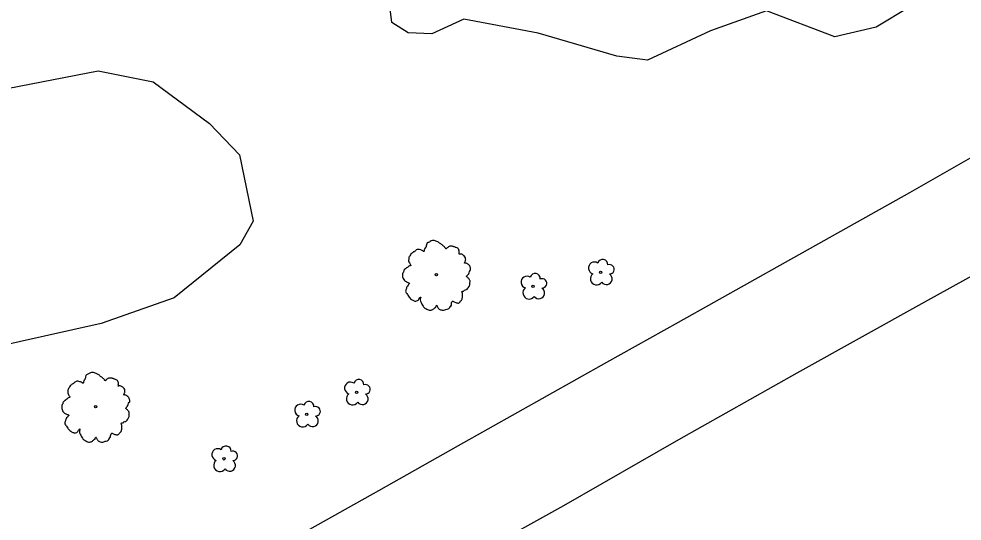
# Model space of a CAD drawing. Extents: x 2076109 to 2080761, y 592812 to 596750.
# Drawn here: x 2077526.3 to 2077726, y 595949.2 to 596055.5 of the extents above; entities that cross this region are included whole.
import ezdxf

# ---------------------------------------------------------------- set-up
doc = ezdxf.new("R2010")
doc.units = 0
for name, color, linetype in [('Default', 7, 'Continuous'), ('RD_EX_Road', 7, 'Continuous'), ('RD_EX_VEG', 7, 'Continuous')]:
    doc.layers.add(name, color=color, linetype=linetype)

msp = doc.modelspace()

# ---------------------------------------------------------------- linework, layer by layer
at = {"layer": 'Default'}
msp.add_arc((2035586.7, 547847.96), 63546.51, 48.5011873, 49.2923126, dxfattribs=at)
msp.add_arc((2035586.7, 547847.96), 63546.51, 48.5011873, 49.2923126, dxfattribs=at)
at = {"layer": 'RD_EX_Road'}
for points in [[(2077772.92, 596058.93), (2077769.46, 596053.64), (2077765.13, 596047.65), (2077751.94, 596040.06), (2077734.63, 596030.03), (2077714.84, 596018.75), (2077688.54, 596003.96), (2077665.9, 595991.28), (2077650.73, 595982.79), (2077619.31, 595965.17), (2077602.41, 595955.62), (2077586.04, 595946.49), (2077564.37, 595934.19), (2077543.8, 595922.59), (2077519.41, 595908.81)], [(2077772.92, 596058.93), (2077769.46, 596053.64), (2077765.13, 596047.65), (2077751.94, 596040.06), (2077734.63, 596030.03), (2077714.84, 596018.75), (2077688.54, 596003.96), (2077665.9, 595991.28), (2077650.73, 595982.79), (2077619.31, 595965.17), (2077602.41, 595955.62), (2077586.04, 595946.49), (2077564.37, 595934.19), (2077543.8, 595922.59), (2077519.41, 595908.81)], [(2077518.22, 595883.81), (2077537.74, 595894.82), (2077556.96, 595905.48), (2077581.25, 595919.03), (2077600.67, 595929.66), (2077624.41, 595942.93), (2077641.71, 595952.51), (2077666.01, 595966.53), (2077691.07, 595980.62), (2077718.14, 595995.67), (2077738.13, 596006.73)], [(2077518.22, 595883.81), (2077537.74, 595894.82), (2077556.96, 595905.48), (2077581.25, 595919.03), (2077600.67, 595929.66), (2077624.41, 595942.93), (2077641.71, 595952.51), (2077666.01, 595966.53), (2077691.07, 595980.62), (2077718.14, 595995.67), (2077738.13, 596006.73)]]:
    msp.add_lwpolyline(points, dxfattribs=at)
at = {"layer": 'RD_EX_VEG'}
for points in [[(2077722.31, 596062.63), (2077707.81, 596053.75), (2077699.09, 596051.73), (2077684.56, 596057.21), (2077672.71, 596053), (2077659.39, 596046.82), (2077652.92, 596047.62), (2077636.22, 596052.48), (2077620.54, 596055.45), (2077613.73, 596052.4), (2077608.74, 596052.58), (2077605.27, 596054.78), (2077604.29, 596062.96)], [(2077722.31, 596062.63), (2077707.81, 596053.75), (2077699.09, 596051.73), (2077684.56, 596057.21), (2077672.71, 596053), (2077659.39, 596046.82), (2077652.92, 596047.62), (2077636.22, 596052.48), (2077620.54, 596055.45), (2077613.73, 596052.4), (2077608.74, 596052.58), (2077605.27, 596054.78), (2077604.29, 596062.96)], [(2077452.32, 596036.38), (2077484.3, 596038.76), (2077519.05, 596039.86), (2077543.06, 596044.55), (2077554.7, 596042.23), (2077566.69, 596033.37), (2077573.01, 596026.73), (2077575.87, 596012.73), (2077573.1, 596007.72), (2077559.2, 595996.51), (2077543.73, 595991.04), (2077514.3, 595984.51), (2077495.27, 595976.35), (2077457.35, 595967.82), (2077431.71, 595951.64)], [(2077452.32, 596036.38), (2077484.3, 596038.76), (2077519.05, 596039.86), (2077543.06, 596044.55), (2077554.7, 596042.23), (2077566.69, 596033.37), (2077573.01, 596026.73), (2077575.87, 596012.73), (2077573.1, 596007.72), (2077559.2, 595996.51), (2077543.73, 595991.04), (2077514.3, 595984.51), (2077495.27, 595976.35), (2077457.35, 595967.82), (2077431.71, 595951.64)]]:
    msp.add_lwpolyline(points, dxfattribs=at)
for centre, radius in [((2077614.69, 596001.4), 0.25), ((2077614.69, 596001.4), 0.25), ((2077649.46, 596001.92), 0.25), ((2077649.46, 596001.92), 0.25), ((2077614.67, 596001.39), 0.0001), ((2077614.67, 596001.39), 0.0001), ((2077635.17, 595998.94), 0.25), ((2077635.17, 595998.94), 0.25), ((2077597.81, 595976.51), 0.25), ((2077597.81, 595976.51), 0.25), ((2077542.54, 595973.49), 0.25), ((2077542.54, 595973.49), 0.25), ((2077542.52, 595973.48), 0.0001), ((2077542.52, 595973.48), 0.0001), ((2077587.24, 595971.85), 0.25), ((2077587.24, 595971.85), 0.25), ((2077569.71, 595962.42), 0.25), ((2077569.71, 595962.42), 0.25)]:
    msp.add_circle(centre, radius, dxfattribs=at)
for centre, radius, start, end in [((2077648.16, 596002.81), 1.26, 56.211, 254.4932), ((2077648.16, 596002.81), 1.26, 56.211, 254.4932), ((2077649.91, 596003.56), 1.08, 354.7355, 164.5153), ((2077649.91, 596003.56), 1.08, 354.7355, 164.5153), ((2077635.62, 596000.58), 1.08, 354.7355, 164.5153), ((2077635.62, 596000.58), 1.08, 354.7355, 164.5153), ((2077651.36, 596002.54), 0.995, 268.5218, 111.806), ((2077651.36, 596002.54), 0.995, 268.5218, 111.806), ((2077633.88, 595999.83), 1.26, 56.211, 254.4932), ((2077633.88, 595999.83), 1.26, 56.211, 254.4932), ((2077637.07, 595999.56), 0.995, 268.5218, 111.806), ((2077637.07, 595999.56), 0.995, 268.5218, 111.806), ((2077648.61, 596000.54), 1.32, 126.6419, 325.5182), ((2077648.61, 596000.54), 1.32, 126.6419, 325.5182), ((2077650.68, 596000.52), 1.22, 216.3259, 57.8639), ((2077650.68, 596000.52), 1.22, 216.3259, 57.8639), ((2077634.33, 595997.56), 1.32, 126.6419, 325.5182), ((2077634.33, 595997.56), 1.32, 126.6419, 325.5182), ((2077636.39, 595997.53), 1.22, 216.3259, 57.8639), ((2077636.39, 595997.53), 1.22, 216.3259, 57.8639), ((2077596.51, 595977.4), 1.26, 56.211, 254.4932), ((2077596.51, 595977.4), 1.26, 56.211, 254.4932), ((2077598.26, 595978.16), 1.08, 354.7355, 164.5153), ((2077598.26, 595978.16), 1.08, 354.7355, 164.5153), ((2077599.71, 595977.13), 0.995, 268.5218, 111.806), ((2077599.71, 595977.13), 0.995, 268.5218, 111.806), ((2077596.96, 595975.13), 1.32, 126.6419, 325.5182), ((2077596.96, 595975.13), 1.32, 126.6419, 325.5182), ((2077599.03, 595975.11), 1.22, 216.3259, 57.8639), ((2077599.03, 595975.11), 1.22, 216.3259, 57.8639), ((2077585.95, 595972.74), 1.26, 56.211, 254.4932), ((2077585.95, 595972.74), 1.26, 56.211, 254.4932), ((2077587.69, 595973.49), 1.08, 354.7355, 164.5153), ((2077587.69, 595973.49), 1.08, 354.7355, 164.5153), ((2077589.14, 595972.47), 0.995, 268.5218, 111.806), ((2077589.14, 595972.47), 0.995, 268.5218, 111.806), ((2077586.4, 595970.47), 1.32, 126.6419, 325.5182), ((2077586.4, 595970.47), 1.32, 126.6419, 325.5182), ((2077588.47, 595970.45), 1.22, 216.3259, 57.8639), ((2077588.47, 595970.45), 1.22, 216.3259, 57.8639), ((2077568.42, 595963.31), 1.26, 56.211, 254.4932), ((2077568.42, 595963.31), 1.26, 56.211, 254.4932), ((2077570.16, 595964.07), 1.08, 354.7355, 164.5153), ((2077570.16, 595964.07), 1.08, 354.7355, 164.5153), ((2077571.61, 595963.05), 0.995, 268.5218, 111.806), ((2077571.61, 595963.05), 0.995, 268.5218, 111.806), ((2077568.87, 595961.04), 1.32, 126.6419, 325.5182), ((2077568.87, 595961.04), 1.32, 126.6419, 325.5182), ((2077570.93, 595961.02), 1.22, 216.3259, 57.8639), ((2077570.93, 595961.02), 1.22, 216.3259, 57.8639)]:
    msp.add_arc(centre, radius, start, end, dxfattribs=at)
for points in [[(2077619.42, 596006.78), (2077619.21, 596007), (2077618.9, 596007.13), (2077618.64, 596007.22), (2077618.42, 596007.3), (2077618.18, 596007.37), (2077617.84, 596007.43), (2077617.54, 596007.43), (2077617.28, 596007.32), (2077617.1, 596007.18), (2077616.88, 596007), (2077616.77, 596006.87), (2077616.66, 596006.93), (2077616.56, 596007.04), (2077616.42, 596007.26), (2077616.23, 596007.42), (2077616.04, 596007.58), (2077615.75, 596007.79), (2077615.49, 596008.02), (2077615.25, 596008.16), (2077614.97, 596008.33), (2077614.6, 596008.48), (2077614.25, 596008.61), (2077613.86, 596008.61), (2077613.36, 596008.41), (2077613.04, 596008.22), (2077612.77, 596008.13), (2077612.59, 596007.69), (2077612.5, 596007.31), (2077612.39, 596007.14), (2077612.17, 596006.77), (2077612.1, 596006.53), (2077612.07, 596006.3), (2077611.99, 596006.33), (2077611.68, 596006.53), (2077611.38, 596006.65), (2077610.91, 596006.75), (2077610.6, 596006.72), (2077610.31, 596006.54), (2077610.06, 596006.29), (2077609.86, 596006.2), (2077609.62, 596006.04), (2077609.56, 596006), (2077609.31, 596005.78), (2077609.09, 596005.38), (2077608.89, 596005.09), (2077608.84, 596004.84), (2077608.84, 596004.61), (2077608.81, 596004.31), (2077608.97, 596003.88), (2077609.15, 596003.59), (2077609.29, 596003.44), (2077608.83, 596003.17), (2077608.57, 596002.94), (2077608.22, 596002.71), (2077608.17, 596002.66), (2077607.82, 596002.33), (2077607.73, 596001.98), (2077607.54, 596001.65), (2077607.53, 596001.36), (2077607.55, 596000.96), (2077607.65, 596000.57), (2077607.95, 596000.16), (2077608.27, 595999.92), (2077608.82, 595999.68), (2077609.06, 595999.57), (2077608.93, 595999.46), (2077608.71, 595999.15), (2077608.43, 595998.83), (2077608.34, 595998.49), (2077608.24, 595998.21), (2077608.19, 595997.92), (2077608.29, 595997.54), (2077608.55, 595997.23), (2077608.78, 595996.84), (2077609.07, 595996.49), (2077609.44, 595996.15), (2077609.99, 595995.87), (2077610.28, 595995.79), (2077610.47, 595995.86), (2077610.87, 595996.02), (2077610.97, 595996.22), (2077611.38, 595996.66), (2077611.34, 595996.47), (2077611.25, 595996.09), (2077611.44, 595995.53), (2077611.63, 595995.14), (2077611.9, 595994.72), (2077612.08, 595994.47), (2077612.49, 595994.22), (2077612.82, 595994.04), (2077613.19, 595993.89), (2077613.6, 595993.91), (2077613.91, 595994), (2077614.12, 595994.18), (2077614.42, 595994.42), (2077614.57, 595994.52)], [(2077619.42, 596006.78), (2077619.21, 596007), (2077618.9, 596007.13), (2077618.64, 596007.22), (2077618.42, 596007.3), (2077618.18, 596007.37), (2077617.84, 596007.43), (2077617.54, 596007.43), (2077617.28, 596007.32), (2077617.1, 596007.18), (2077616.88, 596007), (2077616.77, 596006.87), (2077616.66, 596006.93), (2077616.56, 596007.04), (2077616.42, 596007.26), (2077616.23, 596007.42), (2077616.04, 596007.58), (2077615.75, 596007.79), (2077615.49, 596008.02), (2077615.25, 596008.16), (2077614.97, 596008.33), (2077614.6, 596008.48), (2077614.25, 596008.61), (2077613.86, 596008.61), (2077613.36, 596008.41), (2077613.04, 596008.22), (2077612.77, 596008.13), (2077612.59, 596007.69), (2077612.5, 596007.31), (2077612.39, 596007.14), (2077612.17, 596006.77), (2077612.1, 596006.53), (2077612.07, 596006.3), (2077611.99, 596006.33), (2077611.68, 596006.53), (2077611.38, 596006.65), (2077610.91, 596006.75), (2077610.6, 596006.72), (2077610.31, 596006.54), (2077610.06, 596006.29), (2077609.86, 596006.2), (2077609.62, 596006.04), (2077609.56, 596006), (2077609.31, 596005.78), (2077609.09, 596005.38), (2077608.89, 596005.09), (2077608.84, 596004.84), (2077608.84, 596004.61), (2077608.81, 596004.31), (2077608.97, 596003.88), (2077609.15, 596003.59), (2077609.29, 596003.44), (2077608.83, 596003.17), (2077608.57, 596002.94), (2077608.22, 596002.71), (2077608.17, 596002.66), (2077607.82, 596002.33), (2077607.73, 596001.98), (2077607.54, 596001.65), (2077607.53, 596001.36), (2077607.55, 596000.96), (2077607.65, 596000.57), (2077607.95, 596000.16), (2077608.27, 595999.92), (2077608.82, 595999.68), (2077609.06, 595999.57), (2077608.93, 595999.46), (2077608.71, 595999.15), (2077608.43, 595998.83), (2077608.34, 595998.49), (2077608.24, 595998.21), (2077608.19, 595997.92), (2077608.29, 595997.54), (2077608.55, 595997.23), (2077608.78, 595996.84), (2077609.07, 595996.49), (2077609.44, 595996.15), (2077609.99, 595995.87), (2077610.28, 595995.79), (2077610.47, 595995.86), (2077610.87, 595996.02), (2077610.97, 595996.22), (2077611.38, 595996.66), (2077611.34, 595996.47), (2077611.25, 595996.09), (2077611.44, 595995.53), (2077611.63, 595995.14), (2077611.9, 595994.72), (2077612.08, 595994.47), (2077612.49, 595994.22), (2077612.82, 595994.04), (2077613.19, 595993.89), (2077613.6, 595993.91), (2077613.91, 595994), (2077614.12, 595994.18), (2077614.42, 595994.42), (2077614.57, 595994.52)], [(2077614.57, 595994.52), (2077614.63, 595994.7), (2077614.75, 595994.92), (2077614.79, 595994.86), (2077614.89, 595994.71), (2077615.02, 595994.43), (2077615.15, 595994.23), (2077615.41, 595994.04), (2077615.68, 595993.94), (2077616.21, 595993.86), (2077616.72, 595994.04), (2077617.19, 595994.17), (2077617.46, 595994.37), (2077617.56, 595994.57), (2077617.87, 595994.97), (2077617.88, 595995.29), (2077617.92, 595995.42), (2077618.1, 595995.79), (2077618.19, 595995.78), (2077618.43, 595995.64), (2077618.8, 595995.49), (2077619.09, 595995.41), (2077619.38, 595995.4), (2077619.58, 595995.52), (2077619.82, 595995.84), (2077620.11, 595996.11), (2077620.15, 595996.28), (2077620.17, 595996.46), (2077620.25, 595996.66), (2077620.23, 595996.87), (2077620.25, 595997.05), (2077620.24, 595997.19), (2077620.24, 595997.38), (2077620.19, 595997.59), (2077620.1, 595997.73), (2077620.16, 595997.87), (2077620.41, 595997.93), (2077620.51, 595997.97), (2077620.67, 595998.13), (2077621.07, 595998.25), (2077621.37, 595998.52), (2077621.6, 595998.88), (2077621.74, 595999.12), (2077621.81, 595999.43), (2077621.81, 595999.75), (2077621.83, 595999.96), (2077621.78, 596000.17), (2077621.61, 596000.48), (2077621.45, 596000.68), (2077621.19, 596000.9), (2077621.07, 596001.07), (2077621.12, 596001.09), (2077621.21, 596001.21), (2077621.39, 596001.42), (2077621.63, 596001.81), (2077621.83, 596002.29), (2077621.85, 596002.31), (2077621.94, 596002.56), (2077621.89, 596002.86), (2077621.82, 596003.05), (2077621.75, 596003.27), (2077621.58, 596003.45), (2077621.35, 596003.65), (2077621.11, 596003.79), (2077620.89, 596003.84), (2077620.67, 596003.86), (2077620.71, 596004.02), (2077620.83, 596004.31), (2077620.89, 596004.46), (2077620.89, 596004.69), (2077620.85, 596004.99), (2077620.58, 596005.37), (2077620.06, 596005.72), (2077619.7, 596005.76), (2077619.47, 596005.73), (2077619.52, 596005.85), (2077619.49, 596006.13), (2077619.53, 596006.33), (2077619.48, 596006.54), (2077619.43, 596006.71), (2077619.38, 596006.82)], [(2077614.57, 595994.52), (2077614.63, 595994.7), (2077614.75, 595994.92), (2077614.79, 595994.86), (2077614.89, 595994.71), (2077615.02, 595994.43), (2077615.15, 595994.23), (2077615.41, 595994.04), (2077615.68, 595993.94), (2077616.21, 595993.86), (2077616.72, 595994.04), (2077617.19, 595994.17), (2077617.46, 595994.37), (2077617.56, 595994.57), (2077617.87, 595994.97), (2077617.88, 595995.29), (2077617.92, 595995.42), (2077618.1, 595995.79), (2077618.19, 595995.78), (2077618.43, 595995.64), (2077618.8, 595995.49), (2077619.09, 595995.41), (2077619.38, 595995.4), (2077619.58, 595995.52), (2077619.82, 595995.84), (2077620.11, 595996.11), (2077620.15, 595996.28), (2077620.17, 595996.46), (2077620.25, 595996.66), (2077620.23, 595996.87), (2077620.25, 595997.05), (2077620.24, 595997.19), (2077620.24, 595997.38), (2077620.19, 595997.59), (2077620.1, 595997.73), (2077620.16, 595997.87), (2077620.41, 595997.93), (2077620.51, 595997.97), (2077620.67, 595998.13), (2077621.07, 595998.25), (2077621.37, 595998.52), (2077621.6, 595998.88), (2077621.74, 595999.12), (2077621.81, 595999.43), (2077621.81, 595999.75), (2077621.83, 595999.96), (2077621.78, 596000.17), (2077621.61, 596000.48), (2077621.45, 596000.68), (2077621.19, 596000.9), (2077621.07, 596001.07), (2077621.12, 596001.09), (2077621.21, 596001.21), (2077621.39, 596001.42), (2077621.63, 596001.81), (2077621.83, 596002.29), (2077621.85, 596002.31), (2077621.94, 596002.56), (2077621.89, 596002.86), (2077621.82, 596003.05), (2077621.75, 596003.27), (2077621.58, 596003.45), (2077621.35, 596003.65), (2077621.11, 596003.79), (2077620.89, 596003.84), (2077620.67, 596003.86), (2077620.71, 596004.02), (2077620.83, 596004.31), (2077620.89, 596004.46), (2077620.89, 596004.69), (2077620.85, 596004.99), (2077620.58, 596005.37), (2077620.06, 596005.72), (2077619.7, 596005.76), (2077619.47, 596005.73), (2077619.52, 596005.85), (2077619.49, 596006.13), (2077619.53, 596006.33), (2077619.48, 596006.54), (2077619.43, 596006.71), (2077619.38, 596006.82)], [(2077547.27, 595978.87), (2077547.06, 595979.09), (2077546.74, 595979.22), (2077546.49, 595979.3), (2077546.27, 595979.39), (2077546.03, 595979.46), (2077545.69, 595979.52), (2077545.39, 595979.51), (2077545.13, 595979.4), (2077544.95, 595979.27), (2077544.73, 595979.09), (2077544.62, 595978.95), (2077544.51, 595979.02), (2077544.41, 595979.13), (2077544.27, 595979.35), (2077544.08, 595979.51), (2077543.89, 595979.67), (2077543.6, 595979.88), (2077543.34, 595980.11), (2077543.1, 595980.25), (2077542.81, 595980.42), (2077542.45, 595980.56), (2077542.1, 595980.69), (2077541.71, 595980.7), (2077541.21, 595980.5), (2077540.89, 595980.31), (2077540.62, 595980.22), (2077540.44, 595979.78), (2077540.35, 595979.4), (2077540.24, 595979.23), (2077540.02, 595978.85), (2077539.95, 595978.62), (2077539.92, 595978.39), (2077539.84, 595978.41), (2077539.52, 595978.62), (2077539.23, 595978.74), (2077538.76, 595978.84), (2077538.44, 595978.81), (2077538.16, 595978.63), (2077537.91, 595978.38), (2077537.71, 595978.29), (2077537.47, 595978.13), (2077537.41, 595978.09), (2077537.16, 595977.87), (2077536.94, 595977.46), (2077536.74, 595977.18), (2077536.69, 595976.93), (2077536.69, 595976.7), (2077536.66, 595976.39), (2077536.82, 595975.96), (2077537, 595975.68), (2077537.14, 595975.53), (2077536.68, 595975.26), (2077536.42, 595975.03), (2077536.07, 595974.8), (2077536.02, 595974.74), (2077535.67, 595974.41), (2077535.58, 595974.07), (2077535.39, 595973.74), (2077535.38, 595973.45), (2077535.4, 595973.04), (2077535.5, 595972.66), (2077535.8, 595972.24), (2077536.12, 595972.01), (2077536.67, 595971.77), (2077536.91, 595971.66), (2077536.78, 595971.55), (2077536.56, 595971.24), (2077536.28, 595970.92), (2077536.19, 595970.57), (2077536.09, 595970.3), (2077536.04, 595970.01), (2077536.14, 595969.63), (2077536.4, 595969.32), (2077536.63, 595968.93), (2077536.92, 595968.58), (2077537.29, 595968.24), (2077537.84, 595967.96), (2077538.13, 595967.88), (2077538.32, 595967.95), (2077538.72, 595968.11), (2077538.82, 595968.31), (2077539.23, 595968.75), (2077539.19, 595968.56), (2077539.1, 595968.17), (2077539.29, 595967.62), (2077539.48, 595967.23), (2077539.75, 595966.81), (2077539.93, 595966.56), (2077540.34, 595966.31), (2077540.67, 595966.12), (2077541.04, 595965.98), (2077541.44, 595965.99), (2077541.76, 595966.09), (2077541.97, 595966.27), (2077542.27, 595966.51), (2077542.42, 595966.61)], [(2077547.27, 595978.87), (2077547.06, 595979.09), (2077546.74, 595979.22), (2077546.49, 595979.3), (2077546.27, 595979.39), (2077546.03, 595979.46), (2077545.69, 595979.52), (2077545.39, 595979.51), (2077545.13, 595979.4), (2077544.95, 595979.27), (2077544.73, 595979.09), (2077544.62, 595978.95), (2077544.51, 595979.02), (2077544.41, 595979.13), (2077544.27, 595979.35), (2077544.08, 595979.51), (2077543.89, 595979.67), (2077543.6, 595979.88), (2077543.34, 595980.11), (2077543.1, 595980.25), (2077542.81, 595980.42), (2077542.45, 595980.56), (2077542.1, 595980.69), (2077541.71, 595980.7), (2077541.21, 595980.5), (2077540.89, 595980.31), (2077540.62, 595980.22), (2077540.44, 595979.78), (2077540.35, 595979.4), (2077540.24, 595979.23), (2077540.02, 595978.85), (2077539.95, 595978.62), (2077539.92, 595978.39), (2077539.84, 595978.41), (2077539.52, 595978.62), (2077539.23, 595978.74), (2077538.76, 595978.84), (2077538.44, 595978.81), (2077538.16, 595978.63), (2077537.91, 595978.38), (2077537.71, 595978.29), (2077537.47, 595978.13), (2077537.41, 595978.09), (2077537.16, 595977.87), (2077536.94, 595977.46), (2077536.74, 595977.18), (2077536.69, 595976.93), (2077536.69, 595976.7), (2077536.66, 595976.39), (2077536.82, 595975.96), (2077537, 595975.68), (2077537.14, 595975.53), (2077536.68, 595975.26), (2077536.42, 595975.03), (2077536.07, 595974.8), (2077536.02, 595974.74), (2077535.67, 595974.41), (2077535.58, 595974.07), (2077535.39, 595973.74), (2077535.38, 595973.45), (2077535.4, 595973.04), (2077535.5, 595972.66), (2077535.8, 595972.24), (2077536.12, 595972.01), (2077536.67, 595971.77), (2077536.91, 595971.66), (2077536.78, 595971.55), (2077536.56, 595971.24), (2077536.28, 595970.92), (2077536.19, 595970.57), (2077536.09, 595970.3), (2077536.04, 595970.01), (2077536.14, 595969.63), (2077536.4, 595969.32), (2077536.63, 595968.93), (2077536.92, 595968.58), (2077537.29, 595968.24), (2077537.84, 595967.96), (2077538.13, 595967.88), (2077538.32, 595967.95), (2077538.72, 595968.11), (2077538.82, 595968.31), (2077539.23, 595968.75), (2077539.19, 595968.56), (2077539.1, 595968.17), (2077539.29, 595967.62), (2077539.48, 595967.23), (2077539.75, 595966.81), (2077539.93, 595966.56), (2077540.34, 595966.31), (2077540.67, 595966.12), (2077541.04, 595965.98), (2077541.44, 595965.99), (2077541.76, 595966.09), (2077541.97, 595966.27), (2077542.27, 595966.51), (2077542.42, 595966.61)], [(2077542.42, 595966.61), (2077542.48, 595966.79), (2077542.6, 595967.01), (2077542.64, 595966.94), (2077542.74, 595966.79), (2077542.87, 595966.52), (2077543, 595966.32), (2077543.26, 595966.13), (2077543.53, 595966.03), (2077544.06, 595965.95), (2077544.57, 595966.13), (2077545.04, 595966.26), (2077545.31, 595966.46), (2077545.41, 595966.66), (2077545.72, 595967.06), (2077545.73, 595967.38), (2077545.77, 595967.51), (2077545.95, 595967.88), (2077546.04, 595967.87), (2077546.28, 595967.73), (2077546.65, 595967.58), (2077546.94, 595967.5), (2077547.22, 595967.49), (2077547.43, 595967.61), (2077547.67, 595967.93), (2077547.96, 595968.2), (2077548, 595968.37), (2077548.02, 595968.55), (2077548.1, 595968.75), (2077548.08, 595968.96), (2077548.1, 595969.14), (2077548.09, 595969.28), (2077548.09, 595969.47), (2077548.03, 595969.68), (2077547.95, 595969.82), (2077548.01, 595969.96), (2077548.26, 595970.02), (2077548.36, 595970.06), (2077548.52, 595970.22), (2077548.92, 595970.34), (2077549.22, 595970.61), (2077549.45, 595970.97), (2077549.59, 595971.21), (2077549.66, 595971.52), (2077549.66, 595971.84), (2077549.68, 595972.05), (2077549.63, 595972.26), (2077549.46, 595972.57), (2077549.3, 595972.77), (2077549.04, 595972.99), (2077548.92, 595973.16), (2077548.97, 595973.18), (2077549.06, 595973.3), (2077549.24, 595973.51), (2077549.47, 595973.9), (2077549.68, 595974.38), (2077549.7, 595974.39), (2077549.78, 595974.65), (2077549.74, 595974.95), (2077549.67, 595975.14), (2077549.6, 595975.36), (2077549.43, 595975.54), (2077549.2, 595975.74), (2077548.96, 595975.88), (2077548.74, 595975.93), (2077548.52, 595975.95), (2077548.56, 595976.11), (2077548.68, 595976.4), (2077548.74, 595976.55), (2077548.74, 595976.78), (2077548.7, 595977.08), (2077548.43, 595977.46), (2077547.91, 595977.81), (2077547.55, 595977.85), (2077547.32, 595977.81), (2077547.37, 595977.94), (2077547.34, 595978.22), (2077547.38, 595978.42), (2077547.33, 595978.63), (2077547.28, 595978.8), (2077547.23, 595978.91)], [(2077542.42, 595966.61), (2077542.48, 595966.79), (2077542.6, 595967.01), (2077542.64, 595966.94), (2077542.74, 595966.79), (2077542.87, 595966.52), (2077543, 595966.32), (2077543.26, 595966.13), (2077543.53, 595966.03), (2077544.06, 595965.95), (2077544.57, 595966.13), (2077545.04, 595966.26), (2077545.31, 595966.46), (2077545.41, 595966.66), (2077545.72, 595967.06), (2077545.73, 595967.38), (2077545.77, 595967.51), (2077545.95, 595967.88), (2077546.04, 595967.87), (2077546.28, 595967.73), (2077546.65, 595967.58), (2077546.94, 595967.5), (2077547.22, 595967.49), (2077547.43, 595967.61), (2077547.67, 595967.93), (2077547.96, 595968.2), (2077548, 595968.37), (2077548.02, 595968.55), (2077548.1, 595968.75), (2077548.08, 595968.96), (2077548.1, 595969.14), (2077548.09, 595969.28), (2077548.09, 595969.47), (2077548.03, 595969.68), (2077547.95, 595969.82), (2077548.01, 595969.96), (2077548.26, 595970.02), (2077548.36, 595970.06), (2077548.52, 595970.22), (2077548.92, 595970.34), (2077549.22, 595970.61), (2077549.45, 595970.97), (2077549.59, 595971.21), (2077549.66, 595971.52), (2077549.66, 595971.84), (2077549.68, 595972.05), (2077549.63, 595972.26), (2077549.46, 595972.57), (2077549.3, 595972.77), (2077549.04, 595972.99), (2077548.92, 595973.16), (2077548.97, 595973.18), (2077549.06, 595973.3), (2077549.24, 595973.51), (2077549.47, 595973.9), (2077549.68, 595974.38), (2077549.7, 595974.39), (2077549.78, 595974.65), (2077549.74, 595974.95), (2077549.67, 595975.14), (2077549.6, 595975.36), (2077549.43, 595975.54), (2077549.2, 595975.74), (2077548.96, 595975.88), (2077548.74, 595975.93), (2077548.52, 595975.95), (2077548.56, 595976.11), (2077548.68, 595976.4), (2077548.74, 595976.55), (2077548.74, 595976.78), (2077548.7, 595977.08), (2077548.43, 595977.46), (2077547.91, 595977.81), (2077547.55, 595977.85), (2077547.32, 595977.81), (2077547.37, 595977.94), (2077547.34, 595978.22), (2077547.38, 595978.42), (2077547.33, 595978.63), (2077547.28, 595978.8), (2077547.23, 595978.91)]]:
    msp.add_spline(points, degree=3, dxfattribs=at)

doc.saveas('drawing.dxf')
